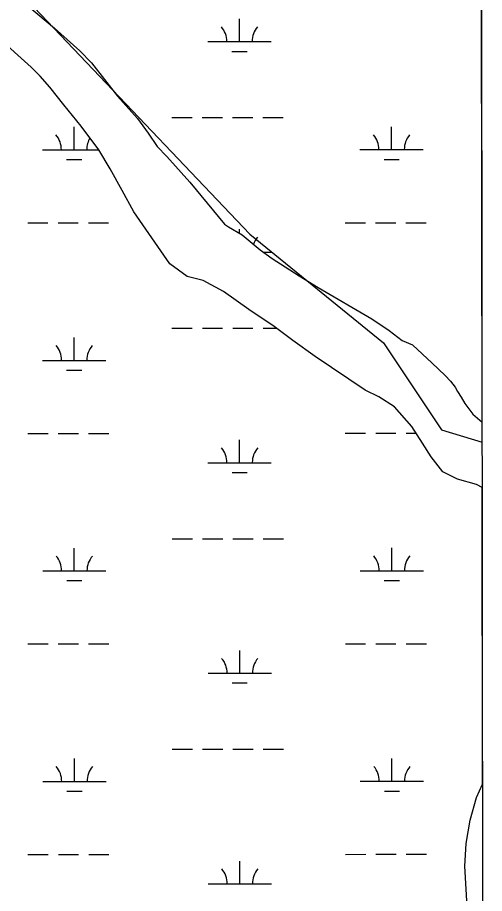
# Model space of a CAD drawing. Extents: x 3279314 to 3317160, y 734079 to 759431.
# Drawn here: x 3314203 to 3314941, y 742827 to 744211 of the extents above; entities that cross this region are included whole.
import ezdxf

# ---------------------------------------------------------------- set-up
doc = ezdxf.new("R2010")
doc.units = 0
for name, color, linetype in [('V-GRID-FRAM', 7, 'Continuous'), ('V-SITE-VEGE', 7, 'Continuous'), ('V-TOPO-SHOR', 7, 'Continuous'), ('V-WETL-SWMP', 7, 'Continuous')]:
    doc.layers.add(name, color=color, linetype=linetype)

msp = doc.modelspace()

# ---------------------------------------------------------------- linework, layer by layer
at = {"layer": 'V-GRID-FRAM'}
msp.add_lwpolyline([(3283455.7, 757641.4), (3314923.7, 757657.4), (3314940.9, 739471.9), (3283457, 739455.9), (3283455.7, 757641.4)], dxfattribs=at)
at = {"layer": 'V-SITE-VEGE'}
for p, q in [((3314937, 743571.8), (3314936.1, 744542.3)), ((3314205.2, 744241.8), (3314261.4, 744194.3)), ((3314224.2, 744132.8), (3314123.7, 744222.9)), ((3314261.4, 744194.3), (3314301, 744158.5)), ((3314301, 744158.5), (3314319.9, 744139.6)), ((3314319.9, 744139.6), (3314360.6, 744087.1)), ((3314238.7, 744118.7), (3314224.2, 744132.8)), ((3314253.8, 744101), (3314238.7, 744118.7)), ((3314276.1, 744073.4), (3314253.8, 744101)), ((3314360.6, 744087.1), (3314392.3, 744051.7)), ((3314303.6, 744039.6), (3314276.1, 744073.4)), ((3314392.3, 744051.7), (3314409.1, 744028.8)), ((3314331.4, 744002), (3314303.6, 744039.6)), ((3314409.1, 744028.8), (3314423.5, 744007.4)), ((3314349.1, 743972.2), (3314331.4, 744002)), ((3314423.5, 744007.4), (3314438.9, 743991.9)), ((3314438.9, 743991.9), (3314475.1, 743951.2)), ((3314367.9, 743937.9), (3314349.1, 743972.2)), ((3314475.1, 743951.2), (3314529.8, 743884.5)), ((3314386.7, 743904), (3314367.9, 743937.9)), ((3314443.3, 743822.3), (3314386.7, 743904)), ((3314529.8, 743884.5), (3314536.3, 743880.4)), ((3314536.3, 743880.4), (3314558.1, 743867.9)), ((3314558.1, 743867.9), (3314586.2, 743844)), ((3314586.2, 743844), (3314605.5, 743830.4)), ((3314605.5, 743830.4), (3314625.8, 743817.3)), ((3314470.8, 743802.2), (3314443.3, 743822.3)), ((3314625.8, 743817.3), (3314647.7, 743803)), ((3314496, 743795.9), (3314470.8, 743802.2)), ((3314647.7, 743803), (3314677.8, 743784.8)), ((3314528.6, 743778.1), (3314496, 743795.9)), ((3314568.2, 743749.8), (3314528.6, 743778.1)), ((3314677.8, 743784.8), (3314762.9, 743735.4)), ((3314608.5, 743723.1), (3314568.2, 743749.8)), ((3314762.9, 743735.4), (3314790, 743716.7)), ((3314638.2, 743700.9), (3314608.5, 743723.1)), ((3314790, 743716.7), (3314811, 743700.7)), ((3314673.4, 743675.6), (3314638.2, 743700.9)), ((3314811, 743700.7), (3314826.9, 743693.9)), ((3314826.9, 743693.9), (3314827.9, 743693.7)), ((3314827.9, 743693.7), (3314857.8, 743665.5)), ((3314752.3, 743622.4), (3314673.4, 743675.6)), ((3314857.8, 743665.5), (3314878.5, 743645.6)), ((3314878.5, 743645.6), (3314887.3, 743636.9)), ((3314887.3, 743636.9), (3314894.6, 743627.4)), ((3314773.7, 743611.7), (3314752.3, 743622.4)), ((3314894.6, 743627.4), (3314898.5, 743620.3)), ((3314798.6, 743595.9), (3314773.7, 743611.7)), ((3314898.5, 743620.3), (3314904.1, 743611.5)), ((3314904.1, 743611.5), (3314909.9, 743601.2)), ((3314825.8, 743565), (3314798.6, 743595.9)), ((3314909.9, 743601.2), (3314922.7, 743584.4)), ((3314922.7, 743584.4), (3314937, 743571.8)), ((3314842.7, 743538.6), (3314825.8, 743565)), ((3314856.8, 743517.3), (3314842.7, 743538.6)), ((3314875.2, 743493.3), (3314856.8, 743517.3)), ((3314898.2, 743482.1), (3314875.2, 743493.3)), ((3314928.1, 743473.5), (3314898.2, 743482.1)), ((3314937.1, 743468.7), (3314928.1, 743473.5)), ((3314937.6, 742999.8), (3314937.1, 743468.7)), ((3314928.2, 742979.1), (3314937.6, 742999.8)), ((3314918.1, 742943), (3314928.2, 742979.1)), ((3314911.9, 742906.4), (3314918.1, 742943)), ((3314910.1, 742870.4), (3314911.9, 742906.4)), ((3314913.4, 742806.8), (3314910.1, 742870.4))]:
    msp.add_line(p, q, dxfattribs=at)
at = {"layer": 'V-TOPO-SHOR'}
msp.add_lwpolyline([(3311282.9, 748280.1), (3311374.4, 747890.3), (3311439.4, 747710.7), (3311574.1, 747527.6), (3311747.1, 747411.2), (3311978, 747011.8), (3312141.4, 746902.4), (3312208.8, 746715.1), (3312353.1, 746503), (3312497.5, 746061.9), (3312853.1, 745955.4), (3313252.2, 745439.6), (3313391.6, 745313.5), (3314012, 744455.2), (3314569.8, 743868.9), (3314781.3, 743697), (3314872.7, 743559.7), (3314937.1, 743540.1)], dxfattribs=at)
at = {"layer": 'V-WETL-SWMP'}
for p, q in [((3314937, 743571.8), (3314936, 744626.7)), ((3314937, 743571.8), (3314936, 744626.7)), ((3314205.2, 744241.8), (3314261.4, 744194.3)), ((3314205.2, 744241.8), (3314261.4, 744194.3)), ((3314224.2, 744132.8), (3314123.7, 744222.9)), ((3314224.2, 744132.8), (3314123.7, 744222.9)), ((3314553.5, 744173.2), (3314553.5, 744209.2)), ((3314261.4, 744194.3), (3314301, 744158.5)), ((3314261.4, 744194.3), (3314301, 744158.5)), ((3314503.5, 744173.2), (3314603.5, 744173.3)), ((3314301, 744158.5), (3314319.9, 744139.6)), ((3314301, 744158.5), (3314319.9, 744139.6)), ((3314541.5, 744157.8), (3314565.5, 744157.8)), ((3314319.9, 744139.6), (3314360.6, 744087.1)), ((3314319.9, 744139.6), (3314360.6, 744087.1)), ((3314238.7, 744118.7), (3314224.2, 744132.8)), ((3314238.7, 744118.7), (3314224.2, 744132.8)), ((3314253.8, 744101), (3314238.7, 744118.7)), ((3314253.8, 744101), (3314238.7, 744118.7)), ((3314276.1, 744073.4), (3314253.8, 744101)), ((3314276.1, 744073.4), (3314253.8, 744101)), ((3314360.6, 744087.1), (3314392.3, 744051.7)), ((3314360.6, 744087.1), (3314392.3, 744051.7)), ((3314303.6, 744039.6), (3314276.1, 744073.4)), ((3314303.6, 744039.6), (3314276.1, 744073.4)), ((3314392.3, 744051.7), (3314409.1, 744028.8)), ((3314392.3, 744051.7), (3314409.1, 744028.8)), ((3314446.7, 744053.1), (3314478.7, 744053.1)), ((3314494.7, 744053.1), (3314526.7, 744053.1)), ((3314542.7, 744053.2), (3314574.7, 744053.2)), ((3314590.7, 744053.2), (3314622.7, 744053.2)), ((3314292.1, 744002.3), (3314292.1, 744038.3)), ((3314331.4, 744002), (3314303.6, 744039.6)), ((3314331.4, 744002), (3314303.6, 744039.6)), ((3314794.1, 744002.5), (3314794, 744038.5)), ((3314409.1, 744028.8), (3314423.5, 744007.4)), ((3314409.1, 744028.8), (3314423.5, 744007.4)), ((3314242.1, 744002.3), (3314331.2, 744002.3)), ((3314349.1, 743972.2), (3314331.4, 744002)), ((3314349.1, 743972.2), (3314331.4, 744002)), ((3314423.5, 744007.4), (3314438.9, 743991.9)), ((3314423.5, 744007.4), (3314438.9, 743991.9)), ((3314744.1, 744002.5), (3314844.1, 744002.6)), ((3314280.2, 743986.9), (3314304.2, 743986.9)), ((3314438.9, 743991.9), (3314475.1, 743951.2)), ((3314438.9, 743991.9), (3314475.1, 743951.2)), ((3314782.1, 743987.1), (3314806.1, 743987.1)), ((3314367.9, 743937.9), (3314349.1, 743972.2)), ((3314367.9, 743937.9), (3314349.1, 743972.2)), ((3314475.1, 743951.2), (3314529.8, 743884.5)), ((3314475.1, 743951.2), (3314529.8, 743884.5)), ((3314386.7, 743904), (3314367.9, 743937.9)), ((3314386.7, 743904), (3314367.9, 743937.9)), ((3314443.3, 743822.3), (3314386.7, 743904)), ((3314443.3, 743822.3), (3314386.7, 743904)), ((3314218.8, 743886.8), (3314250.8, 743886.8)), ((3314266.8, 743886.8), (3314298.8, 743886.9)), ((3314314.8, 743886.9), (3314346.8, 743886.9)), ((3314529.8, 743884.5), (3314536.3, 743880.4)), ((3314529.8, 743884.5), (3314536.3, 743880.4)), ((3314720.7, 743887.1), (3314752.7, 743887.1)), ((3314768.7, 743887.1), (3314800.7, 743887.1)), ((3314816.7, 743887.1), (3314848.7, 743887.1)), ((3314536.3, 743880.4), (3314558.1, 743867.9)), ((3314536.3, 743880.4), (3314558.1, 743867.9)), ((3314553.6, 743870.4), (3314553.6, 743876.6)), ((3314558.1, 743867.9), (3314586.2, 743844)), ((3314558.1, 743867.9), (3314586.2, 743844)), ((3314586.2, 743844), (3314605.5, 743830.4)), ((3314586.2, 743844), (3314605.5, 743830.4)), ((3314591.1, 743840.6), (3314603.7, 743840.6)), ((3314605.5, 743830.4), (3314625.8, 743817.3)), ((3314605.5, 743830.4), (3314625.8, 743817.3)), ((3314470.8, 743802.2), (3314443.3, 743822.3)), ((3314470.8, 743802.2), (3314443.3, 743822.3)), ((3314625.8, 743817.3), (3314647.7, 743803)), ((3314625.8, 743817.3), (3314647.7, 743803)), ((3314496, 743795.9), (3314470.8, 743802.2)), ((3314496, 743795.9), (3314470.8, 743802.2)), ((3314647.7, 743803), (3314677.8, 743784.8)), ((3314647.7, 743803), (3314677.8, 743784.8)), ((3314528.6, 743778.1), (3314496, 743795.9)), ((3314528.6, 743778.1), (3314496, 743795.9)), ((3314568.2, 743749.8), (3314528.6, 743778.1)), ((3314568.2, 743749.8), (3314528.6, 743778.1)), ((3314677.8, 743784.8), (3314762.9, 743735.4)), ((3314677.8, 743784.8), (3314762.9, 743735.4)), ((3314608.5, 743723.1), (3314568.2, 743749.8)), ((3314608.5, 743723.1), (3314568.2, 743749.8)), ((3314762.9, 743735.4), (3314790, 743716.7)), ((3314762.9, 743735.4), (3314790, 743716.7)), ((3314446.9, 743720.4), (3314478.9, 743720.4)), ((3314494.9, 743720.5), (3314526.9, 743720.5)), ((3314542.9, 743720.5), (3314574.9, 743720.5)), ((3314590.9, 743720.5), (3314611.9, 743720.5)), ((3314638.2, 743700.9), (3314608.5, 743723.1)), ((3314638.2, 743700.9), (3314608.5, 743723.1)), ((3314292.3, 743669.6), (3314292.3, 743705.6)), ((3314790, 743716.7), (3314811, 743700.7)), ((3314790, 743716.7), (3314811, 743700.7)), ((3314673.4, 743675.6), (3314638.2, 743700.9)), ((3314673.4, 743675.6), (3314638.2, 743700.9)), ((3314811, 743700.7), (3314826.9, 743693.9)), ((3314811, 743700.7), (3314826.9, 743693.9)), ((3314826.9, 743693.9), (3314827.9, 743693.7)), ((3314826.9, 743693.9), (3314827.9, 743693.7)), ((3314827.9, 743693.7), (3314857.8, 743665.5)), ((3314827.9, 743693.7), (3314857.8, 743665.5)), ((3314242.3, 743669.6), (3314342.3, 743669.6)), ((3314752.3, 743622.4), (3314673.4, 743675.6)), ((3314752.3, 743622.4), (3314673.4, 743675.6)), ((3314857.8, 743665.5), (3314878.5, 743645.6)), ((3314857.8, 743665.5), (3314878.5, 743645.6)), ((3314280.3, 743654.2), (3314304.3, 743654.2)), ((3314878.5, 743645.6), (3314887.3, 743636.9)), ((3314878.5, 743645.6), (3314887.3, 743636.9)), ((3314887.3, 743636.9), (3314894.6, 743627.4)), ((3314887.3, 743636.9), (3314894.6, 743627.4)), ((3314773.7, 743611.7), (3314752.3, 743622.4)), ((3314773.7, 743611.7), (3314752.3, 743622.4)), ((3314894.6, 743627.4), (3314898.5, 743620.3)), ((3314894.6, 743627.4), (3314898.5, 743620.3)), ((3314798.6, 743595.9), (3314773.7, 743611.7)), ((3314798.6, 743595.9), (3314773.7, 743611.7)), ((3314898.5, 743620.3), (3314904.1, 743611.5)), ((3314898.5, 743620.3), (3314904.1, 743611.5)), ((3314904.1, 743611.5), (3314909.9, 743601.2)), ((3314904.1, 743611.5), (3314909.9, 743601.2)), ((3314825.8, 743565), (3314798.6, 743595.9)), ((3314825.8, 743565), (3314798.6, 743595.9)), ((3314909.9, 743601.2), (3314922.7, 743584.4)), ((3314909.9, 743601.2), (3314922.7, 743584.4)), ((3314922.7, 743584.4), (3314937, 743571.8)), ((3314922.7, 743584.4), (3314937, 743571.8)), ((3314219, 743554.1), (3314251, 743554.2)), ((3314267, 743554.2), (3314299, 743554.2)), ((3314315, 743554.2), (3314347, 743554.2)), ((3314720.9, 743554.4), (3314752.9, 743554.4)), ((3314768.9, 743554.4), (3314800.9, 743554.4)), ((3314816.9, 743554.4), (3314832.5, 743554.5)), ((3314842.7, 743538.6), (3314825.8, 743565)), ((3314842.7, 743538.6), (3314825.8, 743565)), ((3314553.8, 743507.9), (3314553.8, 743543.9)), ((3314856.8, 743517.3), (3314842.7, 743538.6)), ((3314856.8, 743517.3), (3314842.7, 743538.6)), ((3314875.2, 743493.3), (3314856.8, 743517.3)), ((3314875.2, 743493.3), (3314856.8, 743517.3)), ((3314503.8, 743507.9), (3314603.8, 743507.9)), ((3314541.8, 743492.4), (3314565.8, 743492.5)), ((3314898.2, 743482.1), (3314875.2, 743493.3)), ((3314898.2, 743482.1), (3314875.2, 743493.3)), ((3314928.1, 743473.5), (3314898.2, 743482.1)), ((3314928.1, 743473.5), (3314898.2, 743482.1)), ((3314937.1, 743468.7), (3314928.1, 743473.5)), ((3314937.1, 743468.7), (3314928.1, 743473.5)), ((3314937.6, 742999.8), (3314937.1, 743468.7)), ((3314937.6, 742999.8), (3314937.1, 743468.7)), ((3314447.1, 743387.8), (3314479.1, 743387.8)), ((3314495.1, 743387.8), (3314527.1, 743387.8)), ((3314543.1, 743387.8), (3314575.1, 743387.8)), ((3314591.1, 743387.8), (3314623.1, 743387.8)), ((3314292.5, 743336.9), (3314292.5, 743372.9)), ((3314794.4, 743337.2), (3314794.4, 743373.2)), ((3314242.5, 743336.9), (3314342.5, 743337)), ((3314744.4, 743337.2), (3314844.4, 743337.2)), ((3314280.5, 743321.5), (3314304.5, 743321.5)), ((3314782.4, 743321.8), (3314806.4, 743321.8)), ((3314219.1, 743221.5), (3314251.1, 743221.5)), ((3314267.1, 743221.5), (3314299.1, 743221.5)), ((3314315.1, 743221.5), (3314347.1, 743221.5)), ((3314721, 743221.7), (3314753, 743221.7)), ((3314769, 743221.7), (3314801, 743221.8)), ((3314817, 743221.8), (3314849, 743221.8)), ((3314554, 743175.2), (3314554, 743211.2)), ((3314504, 743175.2), (3314604, 743175.2)), ((3314542, 743159.8), (3314566, 743159.8)), ((3314447.2, 743055.1), (3314479.2, 743055.1)), ((3314495.2, 743055.1), (3314527.2, 743055.1)), ((3314543.2, 743055.1), (3314575.2, 743055.1)), ((3314591.2, 743055.2), (3314623.2, 743055.2)), ((3314292.7, 743004.3), (3314292.6, 743040.3)), ((3314794.6, 743004.5), (3314794.5, 743040.5)), ((3314242.7, 743004.2), (3314342.7, 743004.3)), ((3314744.6, 743004.5), (3314844.6, 743004.5)), ((3314928.2, 742979.1), (3314937.6, 742999.8)), ((3314928.2, 742979.1), (3314937.6, 742999.8)), ((3314280.7, 742988.8), (3314304.7, 742988.8)), ((3314782.6, 742989.1), (3314806.6, 742989.1)), ((3314918.1, 742943), (3314928.2, 742979.1)), ((3314918.1, 742943), (3314928.2, 742979.1)), ((3314911.9, 742906.4), (3314918.1, 742943)), ((3314911.9, 742906.4), (3314918.1, 742943)), ((3314910.1, 742870.4), (3314911.9, 742906.4)), ((3314910.1, 742870.4), (3314911.9, 742906.4)), ((3314219.3, 742888.8), (3314251.3, 742888.8)), ((3314267.3, 742888.8), (3314299.3, 742888.8)), ((3314315.3, 742888.8), (3314347.3, 742888.9)), ((3314721.2, 742889), (3314753.2, 742889.1)), ((3314769.2, 742889.1), (3314801.2, 742889.1)), ((3314817.2, 742889.1), (3314849.2, 742889.1)), ((3314554.2, 742842.5), (3314554.2, 742878.5)), ((3314913.4, 742806.8), (3314910.1, 742870.4)), ((3314913.4, 742806.8), (3314910.1, 742870.4)), ((3314504.2, 742842.5), (3314604.2, 742842.6))]:
    msp.add_line(p, q, dxfattribs=at)
for centre, start, end in [((3314498.3, 744173.7), 359.2573, 40.801), ((3314608.7, 744173.7), 139.2573, 180.801), ((3314236.9, 744002.7), 359.2573, 40.801), ((3314738.8, 744003), 359.2573, 40.801), ((3314849.3, 744003), 139.2573, 180.801), ((3314347.4, 744002.8), 148.6839, 180.801), ((3314608.9, 743841.1), 139.2573, 160.3224), ((3314237.1, 743670.1), 359.2573, 40.801), ((3314347.6, 743670.1), 139.2573, 180.801), ((3314498.6, 743508.3), 359.2573, 40.801), ((3314609.1, 743508.4), 139.2573, 180.801), ((3314237.2, 743337.4), 359.2573, 40.801), ((3314347.7, 743337.4), 139.2573, 180.801), ((3314739.1, 743337.6), 359.2573, 40.801), ((3314849.6, 743337.7), 139.2573, 180.801), ((3314498.8, 743175.7), 359.2573, 40.801), ((3314609.2, 743175.7), 139.2573, 180.801), ((3314237.4, 743004.7), 359.2573, 40.801), ((3314347.9, 743004.8), 139.2573, 180.801), ((3314739.3, 743005), 359.2573, 40.801), ((3314849.8, 743005), 139.2573, 180.801), ((3314498.9, 742843), 359.2573, 40.801), ((3314609.4, 742843), 139.2573, 180.801)]:
    msp.add_arc(centre, 35.2, start, end, dxfattribs=at)

doc.saveas('drawing.dxf')
